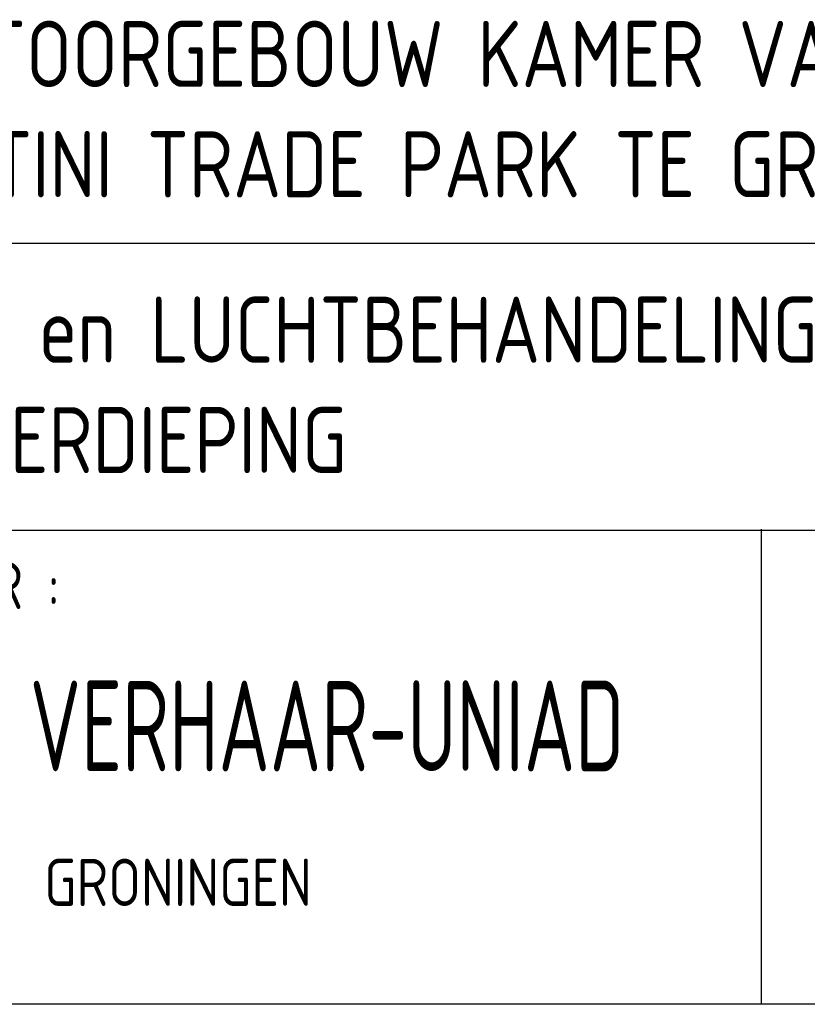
# Model space of a CAD drawing. Extents: x -156717 to 425753, y -51191 to 363295.
# Tile 399 of 502: x 230798 to 232881, y 98606 to 101209. Entities that reach past the tile are written whole.
import ezdxf

# ---------------------------------------------------------------- set-up
doc = ezdxf.new("R2010")
doc.units = 0
doc.header["$LTSCALE"] = 50
doc.layers.get('0').update_dxf_attribs({"linetype": 'CONTINUOUS'})
doc.layers.add('KADER', color=7, linetype='CONTINUOUS')
doc.styles.add('ISO', font='iso', dxfattribs={"width": 0.7})
doc.styles.add('ISO25', font='ISO', dxfattribs={"width": 0.9})
doc.styles.add('ISO35', font='ISO', dxfattribs={"width": 0.9})

# ---------------------------------------------------------------- blocks, each defined once
blk = doc.blocks.new('KADERA0')
at = {"layer": 'KADER', "color": 4}
blk.add_line((25, 10), (1179, 10), dxfattribs=at)
blk = doc.blocks.new('SNARF')
at = {"color": 4}
blk.add_line((-5488.1, 2506.6), (-5488.1, -5.9), dxfattribs=at)
at = {"color": 2, "linetype": 'Continuous', "style": 'ISO25', "width": 0.9}
for s, p in [('ADVISEUR :', (-10640.9, 2084)), ('GRONINGEN', (-9280.1, 513.8))]:
    blk.add_text(s, height=250, dxfattribs=at).set_placement(p)
at = {"layer": 'KADER', "color": 3, "style": 'ISO', "width": 0.7}
blk.add_text('VERHAAR-UNIAD', height=480, dxfattribs=at).set_placement((-9356.7, 1226.3))

msp = doc.modelspace()

# ---------------------------------------------------------------- linework, layer by layer
at = {"layer": 'KADER', "color": 4}
for p, q in [((230024.32389, 100618.03067), (238257.46953, 100618.03067)), ((230011.49046, 99859.85361), (235510.61303, 99859.85361))]:
    msp.add_line(p, q, dxfattribs=at)

# ---------------------------------------------------------------- block references
at = {"layer": 'KADER', "color": 2, "linetype": 'Continuous', "xscale": 50, "yscale": 50, "zscale": 50}
msp.add_blockref('KADERA0', (179313.41509, 98106.94626), dxfattribs=at)
at = {"layer": 'KADER', "linetype": 'Continuous', "xscale": 0.5, "yscale": 0.5, "zscale": 0.5}
msp.add_blockref('SNARF', (235502.67298, 98608.85565), dxfattribs=at)

# ---------------------------------------------------------------- texts
at = {"layer": 'KADER', "color": 3, "linetype": 'Continuous', "style": 'ISO35', "width": 0.9}
for s, p in [('KANTOORGEBOUW KAMER VAN KOOPHANDEL', (230337.42947, 101031.18083)), ('MARTINI TRADE PARK TE GRONINGEN', (230337.42947, 100739.51417)), ('C.V.- en LUCHTBEHANDELINGS-INSTALLATIE', (230349.30359, 100302.13151)), ('5e VERDIEPING', (230349.30359, 100010.46484))]:
    msp.add_text(s, height=175, dxfattribs=at).set_placement(p)

doc.saveas('drawing.dxf')
